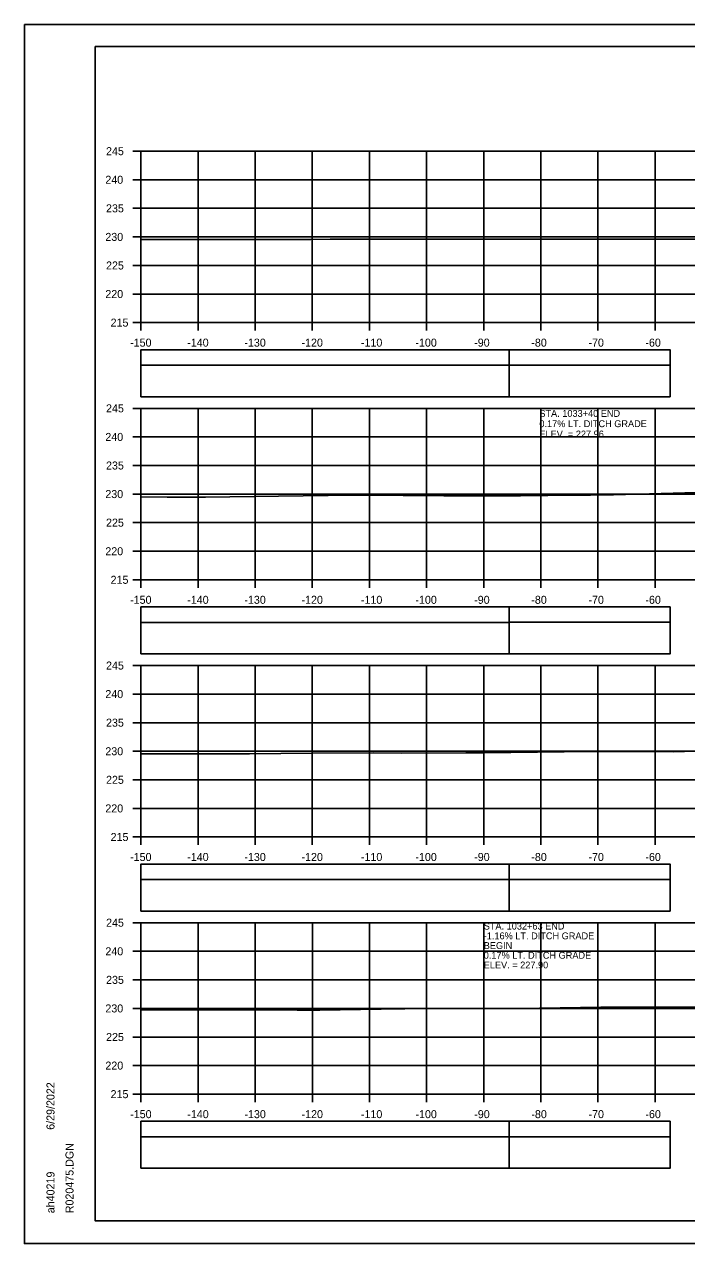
# Model space of a CAD drawing. Extents: x 1386544 to 1388153, y 379785 to 390999.
# Drawn here: x 1387189.3 to 1387305.2, y 385878.8 to 386092.2 of the extents above; entities that cross this region are included whole.
import ezdxf

# ---------------------------------------------------------------- set-up
doc = ezdxf.new("R2010")
doc.units = 0
for name, color, linetype in [('R_Axis', 7, 'Continuous'), ('R_Axis Annot', 7, 'Continuous'), ('R_Border', 7, 'Continuous'), ('R_Exist Surface', 7, 'Continuous'), ('R_Fin Surface Annot', 7, 'Continuous'), ('R_Grid', 7, 'Continuous'), ('R_No Plot', 7, 'Continuous'), ('R_Striping', 7, 'Continuous'), ('R_Xsect Elev', 7, 'Continuous')]:
    doc.layers.add(name, color=color, linetype=linetype)

msp = doc.modelspace()

# ---------------------------------------------------------------- linework, layer by layer
at = {"layer": 'R_Axis'}
for p, q in [((1387208.27, 386069.98), (1387209.67, 386069.98)), ((1387209.67, 386039.98), (1387209.67, 386069.98)), ((1387208.27, 386064.98), (1387209.67, 386064.98)), ((1387208.27, 386059.98), (1387209.67, 386059.98)), ((1387208.27, 386054.98), (1387209.67, 386054.98)), ((1387208.27, 386049.98), (1387209.67, 386049.98)), ((1387208.27, 386044.98), (1387209.67, 386044.98)), ((1387208.27, 386039.98), (1387209.67, 386039.98)), ((1387209.67, 386039.98), (1387509.67, 386039.98)), ((1387209.67, 386038.58), (1387209.67, 386039.98)), ((1387219.67, 386038.58), (1387219.67, 386039.98)), ((1387229.67, 386038.58), (1387229.67, 386039.98)), ((1387239.67, 386038.58), (1387239.67, 386039.98)), ((1387249.67, 386038.58), (1387249.67, 386039.98)), ((1387259.67, 386038.58), (1387259.67, 386039.98)), ((1387269.67, 386038.58), (1387269.67, 386039.98)), ((1387279.67, 386038.58), (1387279.67, 386039.98)), ((1387289.67, 386038.58), (1387289.67, 386039.98)), ((1387299.67, 386038.58), (1387299.67, 386039.98)), ((1387208.27, 386024.98), (1387209.67, 386024.98)), ((1387209.67, 385994.98), (1387209.67, 386024.98)), ((1387208.27, 386019.98), (1387209.67, 386019.98)), ((1387208.27, 386014.98), (1387209.67, 386014.98)), ((1387208.27, 386009.98), (1387209.67, 386009.98)), ((1387208.27, 386004.98), (1387209.67, 386004.98)), ((1387208.27, 385999.98), (1387209.67, 385999.98)), ((1387208.27, 385994.98), (1387209.67, 385994.98)), ((1387209.67, 385994.98), (1387509.67, 385994.98)), ((1387209.67, 385993.58), (1387209.67, 385994.98)), ((1387219.67, 385993.58), (1387219.67, 385994.98)), ((1387229.67, 385993.58), (1387229.67, 385994.98)), ((1387239.67, 385993.58), (1387239.67, 385994.98)), ((1387249.67, 385993.58), (1387249.67, 385994.98)), ((1387259.67, 385993.58), (1387259.67, 385994.98)), ((1387269.67, 385993.58), (1387269.67, 385994.98)), ((1387279.67, 385993.58), (1387279.67, 385994.98)), ((1387289.67, 385993.58), (1387289.67, 385994.98)), ((1387299.67, 385993.58), (1387299.67, 385994.98)), ((1387208.27, 385979.98), (1387209.67, 385979.98)), ((1387209.67, 385949.98), (1387209.67, 385979.98)), ((1387208.27, 385974.98), (1387209.67, 385974.98)), ((1387208.27, 385969.98), (1387209.67, 385969.98)), ((1387208.27, 385964.98), (1387209.67, 385964.98)), ((1387208.27, 385959.98), (1387209.67, 385959.98)), ((1387208.27, 385954.98), (1387209.67, 385954.98)), ((1387208.27, 385949.98), (1387209.67, 385949.98)), ((1387209.67, 385949.98), (1387509.67, 385949.98)), ((1387209.67, 385948.58), (1387209.67, 385949.98)), ((1387219.67, 385948.58), (1387219.67, 385949.98)), ((1387229.67, 385948.58), (1387229.67, 385949.98)), ((1387239.67, 385948.58), (1387239.67, 385949.98)), ((1387249.67, 385948.58), (1387249.67, 385949.98)), ((1387259.67, 385948.58), (1387259.67, 385949.98)), ((1387269.67, 385948.58), (1387269.67, 385949.98)), ((1387279.67, 385948.58), (1387279.67, 385949.98)), ((1387289.67, 385948.58), (1387289.67, 385949.98)), ((1387299.67, 385948.58), (1387299.67, 385949.98)), ((1387208.28, 385934.98), (1387209.68, 385934.98)), ((1387209.68, 385904.98), (1387209.68, 385934.98)), ((1387208.28, 385929.98), (1387209.68, 385929.98)), ((1387208.28, 385924.98), (1387209.68, 385924.98)), ((1387208.28, 385919.98), (1387209.68, 385919.98)), ((1387208.28, 385914.98), (1387209.68, 385914.98)), ((1387208.28, 385909.98), (1387209.68, 385909.98)), ((1387208.28, 385904.98), (1387209.68, 385904.98)), ((1387209.68, 385904.98), (1387509.68, 385904.98)), ((1387209.68, 385903.58), (1387209.68, 385904.98)), ((1387219.68, 385903.58), (1387219.68, 385904.98)), ((1387229.68, 385903.58), (1387229.68, 385904.98)), ((1387239.68, 385903.58), (1387239.68, 385904.98)), ((1387249.68, 385903.58), (1387249.68, 385904.98)), ((1387259.68, 385903.58), (1387259.68, 385904.98)), ((1387269.68, 385903.58), (1387269.68, 385904.98)), ((1387279.68, 385903.58), (1387279.68, 385904.98)), ((1387289.68, 385903.58), (1387289.68, 385904.98)), ((1387299.68, 385903.58), (1387299.68, 385904.98))]:
    msp.add_line(p, q, dxfattribs=at)
at = {"layer": 'R_Axis Annot'}
for points in [[(1387209.68, 386032.53), (1387274.11, 386032.53), (1387274.11, 386035.24), (1387209.68, 386035.24)], [(1387209.68, 386027.01), (1387274.11, 386027.01), (1387274.11, 386032.53), (1387209.68, 386032.53)], [(1387209.68, 385987.53), (1387274.11, 385987.53), (1387274.11, 385990.24), (1387209.68, 385990.24)], [(1387209.68, 385982.01), (1387274.11, 385982.01), (1387274.11, 385987.53), (1387209.68, 385987.53)], [(1387209.68, 385942.53), (1387274.11, 385942.53), (1387274.11, 385945.24), (1387209.68, 385945.24)], [(1387209.68, 385937.01), (1387274.11, 385937.01), (1387274.11, 385942.53), (1387209.68, 385942.53)], [(1387209.68, 385897.53), (1387274.11, 385897.53), (1387274.11, 385900.24), (1387209.68, 385900.24)], [(1387209.68, 385892.01), (1387274.11, 385892.01), (1387274.11, 385897.53), (1387209.68, 385897.53)]]:
    msp.add_lwpolyline(points, close=True, dxfattribs=at)
at = {"layer": 'R_Border'}
for p, q in [((1387201.68, 386088.27), (1387517.86, 386088.27)), ((1387201.68, 385882.81), (1387201.68, 386088.27)), ((1387201.68, 385882.81), (1387201.68, 385882.81)), ((1387517.86, 385882.81), (1387201.68, 385882.81))]:
    msp.add_line(p, q, dxfattribs=at)
at = {"layer": 'R_Exist Surface'}
for points in [[(1387209.67, 386054.5), (1387217.67, 386054.53), (1387224.31, 386054.54), (1387239.41, 386054.55), (1387242.79, 386054.56), (1387261.06, 386054.57), (1387261.2, 386054.57), (1387261.84, 386054.57), (1387278.82, 386054.58), (1387281.97, 386054.59), (1387296.57, 386054.6), (1387302.84, 386054.61), (1387315.42, 386054.61)], [(1387209.67, 386009.47), (1387214.28, 386009.46), (1387217.36, 386009.45), (1387220.97, 386009.45), (1387233.76, 386009.6), (1387246.79, 386009.77), (1387248.44, 386009.77), (1387262.7, 386009.66), (1387263.13, 386009.66), (1387276.1, 386009.7), (1387280.88, 386009.75), (1387288.35, 386009.78), (1387292.39, 386009.85), (1387296.63, 386009.94), (1387308.96, 386010.34)], [(1387209.67, 385964.54), (1387211.35, 385964.54), (1387219.33, 385964.51), (1387228.67, 385964.5), (1387234.17, 385964.57), (1387239.79, 385964.64), (1387250.4, 385964.68), (1387255.31, 385964.64), (1387266.56, 385964.72), (1387269.73, 385964.73), (1387288.4, 385964.92), (1387290.26, 385964.93), (1387302.87, 385964.89), (1387308.62, 385965.08)], [(1387209.68, 385919.7), (1387218.08, 385919.72), (1387221.78, 385919.71), (1387237.04, 385919.65), (1387238.98, 385919.65), (1387241, 385919.66), (1387255.31, 385919.93), (1387255.84, 385919.93), (1387263.77, 385919.94), (1387275.19, 385919.95), (1387275.89, 385919.95), (1387290.15, 385920.21), (1387293.04, 385920.22), (1387304.84, 385920.22), (1387309.79, 385920.25)]]:
    msp.add_lwpolyline(points, dxfattribs=at)
at = {"layer": 'R_Grid'}
for p, q in [((1387209.67, 386069.98), (1387509.67, 386069.98)), ((1387209.67, 386039.98), (1387209.67, 386069.98)), ((1387219.67, 386039.98), (1387219.67, 386069.98)), ((1387229.67, 386039.98), (1387229.67, 386069.98)), ((1387239.67, 386039.98), (1387239.67, 386069.98)), ((1387249.67, 386039.98), (1387249.67, 386069.98)), ((1387259.67, 386039.98), (1387259.67, 386069.98)), ((1387269.67, 386039.98), (1387269.67, 386069.98)), ((1387279.67, 386039.98), (1387279.67, 386069.98)), ((1387289.67, 386039.98), (1387289.67, 386069.98)), ((1387299.67, 386039.98), (1387299.67, 386069.98)), ((1387209.67, 386064.98), (1387509.67, 386064.98)), ((1387209.67, 386059.98), (1387509.67, 386059.98)), ((1387209.67, 386054.98), (1387509.67, 386054.98)), ((1387209.67, 386049.98), (1387509.67, 386049.98)), ((1387209.67, 386044.98), (1387509.67, 386044.98)), ((1387209.67, 386039.98), (1387509.67, 386039.98)), ((1387209.67, 386024.98), (1387509.67, 386024.98)), ((1387209.67, 385994.98), (1387209.67, 386024.98)), ((1387219.67, 385994.98), (1387219.67, 386024.98)), ((1387229.67, 385994.98), (1387229.67, 386024.98)), ((1387239.67, 385994.98), (1387239.67, 386024.98)), ((1387249.67, 385994.98), (1387249.67, 386024.98)), ((1387259.67, 385994.98), (1387259.67, 386024.98)), ((1387269.67, 385994.98), (1387269.67, 386024.98)), ((1387279.67, 385994.98), (1387279.67, 386024.98)), ((1387289.67, 385994.98), (1387289.67, 386024.98)), ((1387299.67, 385994.98), (1387299.67, 386024.98)), ((1387209.67, 386019.98), (1387509.67, 386019.98)), ((1387209.67, 386014.98), (1387509.67, 386014.98)), ((1387209.67, 386009.98), (1387509.67, 386009.98)), ((1387209.67, 386004.98), (1387509.67, 386004.98)), ((1387209.67, 385999.98), (1387509.67, 385999.98)), ((1387209.67, 385994.98), (1387509.67, 385994.98)), ((1387209.67, 385979.98), (1387509.67, 385979.98)), ((1387209.67, 385949.98), (1387209.67, 385979.98)), ((1387219.67, 385949.98), (1387219.67, 385979.98)), ((1387229.67, 385949.98), (1387229.67, 385979.98)), ((1387239.67, 385949.98), (1387239.67, 385979.98)), ((1387249.67, 385949.98), (1387249.67, 385979.98)), ((1387259.67, 385949.98), (1387259.67, 385979.98)), ((1387269.67, 385949.98), (1387269.67, 385979.98)), ((1387279.67, 385949.98), (1387279.67, 385979.98)), ((1387289.67, 385949.98), (1387289.67, 385979.98)), ((1387299.67, 385949.98), (1387299.67, 385979.98)), ((1387209.67, 385974.98), (1387509.67, 385974.98)), ((1387209.67, 385969.98), (1387509.67, 385969.98)), ((1387209.67, 385964.98), (1387509.67, 385964.98)), ((1387209.67, 385959.98), (1387509.67, 385959.98)), ((1387209.67, 385954.98), (1387509.67, 385954.98)), ((1387209.67, 385949.98), (1387509.67, 385949.98)), ((1387209.68, 385934.98), (1387509.68, 385934.98)), ((1387209.68, 385904.98), (1387209.68, 385934.98)), ((1387219.68, 385904.98), (1387219.68, 385934.98)), ((1387229.68, 385904.98), (1387229.68, 385934.98)), ((1387239.68, 385904.98), (1387239.68, 385934.98)), ((1387249.68, 385904.98), (1387249.68, 385934.98)), ((1387259.68, 385904.98), (1387259.68, 385934.98)), ((1387269.68, 385904.98), (1387269.68, 385934.98)), ((1387279.68, 385904.98), (1387279.68, 385934.98)), ((1387289.68, 385904.98), (1387289.68, 385934.98)), ((1387299.68, 385904.98), (1387299.68, 385934.98)), ((1387209.68, 385929.98), (1387509.68, 385929.98)), ((1387209.68, 385924.98), (1387509.68, 385924.98)), ((1387209.68, 385919.98), (1387509.68, 385919.98)), ((1387209.68, 385914.98), (1387509.68, 385914.98)), ((1387209.68, 385909.98), (1387509.68, 385909.98)), ((1387209.68, 385904.98), (1387509.68, 385904.98))]:
    msp.add_line(p, q, dxfattribs=at)
at = {"layer": 'R_No Plot'}
for p, q in [((1387189.28, 386092.17), (1387522.61, 386092.17)), ((1387189.28, 385878.83), (1387522.61, 385878.83))]:
    msp.add_line(p, q, dxfattribs=at)
for points in [[(1387189.27, 386092.17), (1387522.61, 386092.17), (1387522.61, 385878.83), (1387189.27, 385878.83)], [(1387435.6, 386088.27), (1387455.22, 386088.27), (1387455.22, 386078.39), (1387471.33, 386078.39), (1387494.53, 386078.39), (1387494.53, 386054.06), (1387517.86, 386054.06), (1387517.86, 385882.81), (1387201.68, 385882.81), (1387201.68, 386088.27)]]:
    msp.add_lwpolyline(points, close=True, dxfattribs=at)
at = {"layer": 'R_Striping'}
for points in [[(1387274.11, 386032.54), (1387302.3, 386032.54), (1387302.3, 386035.24), (1387274.11, 386035.24)], [(1387274.11, 386027.01), (1387302.3, 386027.01), (1387302.3, 386032.54), (1387274.11, 386032.54)], [(1387274.11, 385987.54), (1387302.3, 385987.54), (1387302.3, 385990.24), (1387274.11, 385990.24)], [(1387274.11, 385982.01), (1387302.3, 385982.01), (1387302.3, 385987.54), (1387274.11, 385987.54)], [(1387274.11, 385942.54), (1387302.3, 385942.54), (1387302.3, 385945.24), (1387274.11, 385945.24)], [(1387274.11, 385937.01), (1387302.3, 385937.01), (1387302.3, 385942.54), (1387274.11, 385942.54)], [(1387274.11, 385897.54), (1387302.3, 385897.54), (1387302.3, 385900.24), (1387274.11, 385900.24)], [(1387274.11, 385892.01), (1387302.3, 385892.01), (1387302.3, 385897.54), (1387274.11, 385897.54)]]:
    msp.add_lwpolyline(points, close=True, dxfattribs=at)

# ---------------------------------------------------------------- texts
at = {"layer": 'R_Axis Annot'}
for s, p in [('245', (1387203.56, 386069.28)), ('240', (1387203.44, 386064.28)), ('235', (1387203.56, 386059.28)), ('230', (1387203.44, 386054.28)), ('225', (1387203.56, 386049.28)), ('220', (1387203.44, 386044.28)), ('215', (1387204.36, 386039.28)), ('-150', (1387207.78, 386035.78)), ('-140', (1387217.78, 386035.78)), ('-130', (1387227.78, 386035.78)), ('-120', (1387237.78, 386035.78)), ('-110', (1387248.18, 386035.78)), ('-100', (1387257.72, 386035.78)), ('-90', (1387268.01, 386035.78)), ('-80', (1387278.01, 386035.78)), ('-70', (1387288.01, 386035.78)), ('-60', (1387297.98, 386035.78)), ('245', (1387203.56, 386024.28)), ('240', (1387203.44, 386019.28)), ('235', (1387203.56, 386014.28)), ('230', (1387203.44, 386009.28)), ('225', (1387203.56, 386004.28)), ('220', (1387203.44, 385999.28)), ('215', (1387204.36, 385994.28)), ('-150', (1387207.78, 385990.78)), ('-140', (1387217.78, 385990.78)), ('-130', (1387227.78, 385990.78)), ('-120', (1387237.78, 385990.78)), ('-110', (1387248.18, 385990.78)), ('-100', (1387257.72, 385990.78)), ('-90', (1387268.01, 385990.78)), ('-80', (1387278.01, 385990.78)), ('-70', (1387288.01, 385990.78)), ('-60', (1387297.98, 385990.78)), ('245', (1387203.56, 385979.28)), ('240', (1387203.44, 385974.28)), ('235', (1387203.56, 385969.28)), ('230', (1387203.44, 385964.28)), ('225', (1387203.56, 385959.28)), ('220', (1387203.44, 385954.28)), ('215', (1387204.36, 385949.28)), ('-150', (1387207.78, 385945.78)), ('-140', (1387217.78, 385945.78)), ('-130', (1387227.78, 385945.78)), ('-120', (1387237.78, 385945.78)), ('-110', (1387248.18, 385945.78)), ('-100', (1387257.72, 385945.78)), ('-90', (1387268.01, 385945.78)), ('-80', (1387278.01, 385945.78)), ('-70', (1387288.01, 385945.78)), ('-60', (1387297.98, 385945.78)), ('245', (1387203.57, 385934.28)), ('240', (1387203.45, 385929.28)), ('235', (1387203.57, 385924.28)), ('230', (1387203.45, 385919.28)), ('225', (1387203.57, 385914.28)), ('220', (1387203.45, 385909.28)), ('215', (1387204.36, 385904.28)), ('-150', (1387207.79, 385900.78)), ('-140', (1387217.79, 385900.78)), ('-130', (1387227.79, 385900.78)), ('-120', (1387237.79, 385900.78)), ('-110', (1387248.18, 385900.78)), ('-100', (1387257.73, 385900.78)), ('-90', (1387268.02, 385900.78)), ('-80', (1387278.02, 385900.78)), ('-70', (1387288.02, 385900.78)), ('-60', (1387297.98, 385900.78))]:
    msp.add_text(s, height=1.4, dxfattribs=at).set_placement(p)
at = {"layer": 'R_Border'}
for s, p in [('6/29/2022', (1387194.54, 385898.74)), ('R020475.DGN', (1387197.87, 385884.14)), ('ah40219', (1387194.54, 385884.14))]:
    msp.add_text(s, height=1.4, rotation=90, dxfattribs=at).set_placement(p)
at = {"layer": 'R_Fin Surface Annot'}
for s, p in [('STA. 1032+63 END', (1387269.68, 385933.78)), ('-1.16% LT. DITCH GRADE', (1387269.68, 385932.08)), ('0.17% LT. DITCH GRADE', (1387269.68, 385928.68)), ('BEGIN', (1387269.68, 385930.38)), ('ELEV. = 227.90', (1387269.68, 385926.98))]:
    msp.add_text(s, height=1.2, dxfattribs=at).set_placement(p)
at = {"layer": 'R_Xsect Elev'}
for s, p in [('STA. 1033+40 END', (1387279.42, 386023.49)), ('0.17% LT. DITCH GRADE', (1387279.42, 386021.69)), ('ELEV. = 227.96', (1387279.42, 386019.89))]:
    msp.add_text(s, height=1.2, dxfattribs=at).set_placement(p)

doc.saveas('drawing.dxf')
